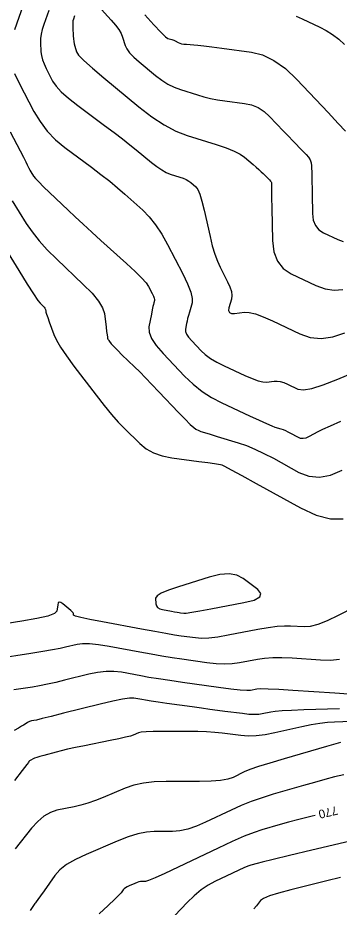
# Model space of a CAD drawing. Extents: x 2082232 to 2083549, y 592624 to 593832.
# Drawn here: x 2082963.1 to 2082989.2, y 593362.1 to 593434.1 of the extents above; entities that cross this region are included whole.
import ezdxf

# ---------------------------------------------------------------- set-up
doc = ezdxf.new("R2010")
doc.units = 0
doc.layers.add('DT_X_Contour_Major', color=7, linetype='Continuous')
doc.layers.add('DT_X_Contour_Minor', color=7, linetype='Continuous')

msp = doc.modelspace()

# ---------------------------------------------------------------- linework, layer by layer
at = {"layer": 'DT_X_Contour_Major'}
for points in [[(2082973.413, 593434.339), (2082974.164, 593433.526), (2082974.725, 593432.939), (2082975.097, 593432.577), (2082975.279, 593432.442), (2082975.512, 593432.382), (2082975.6, 593432.356), (2082975.691, 593432.322), (2082975.783, 593432.282), (2082975.878, 593432.234), (2082976.134, 593432.096), (2082976.247, 593432.048), (2082976.393, 593432.01), (2082976.573, 593431.979), (2082976.787, 593431.958), (2082977.401, 593431.912), (2082977.715, 593431.882), (2082978.196, 593431.828), (2082978.845, 593431.748), (2082979.661, 593431.644), (2082982.061, 593431.333), (2082982.967, 593431.105), (2082983.883, 593430.657), (2082984.811, 593429.987), (2082985.749, 593429.097), (2082988.267, 593426.428), (2082989.093, 593425.551), (2082989.684, 593424.925)], [(2082962.514, 593424.881), (2082963.321, 593423.335), (2082963.587, 593422.823), (2082963.782, 593422.445), (2082963.905, 593422.203), (2082963.955, 593422.097), (2082963.994, 593421.992), (2082964.017, 593421.941), (2082964.058, 593421.865), (2082964.117, 593421.765), (2082964.193, 593421.64), (2082964.419, 593421.276), (2082964.563, 593421.09), (2082964.826, 593420.805), (2082965.208, 593420.422), (2082965.708, 593419.941), (2082967.201, 593418.526), (2082967.788, 593417.973), (2082968.429, 593417.379), (2082969.123, 593416.741), (2082969.872, 593416.061), (2082971.941, 593414.191), (2082972.634, 593413.55), (2082973.161, 593413.029), (2082973.523, 593412.63), (2082973.718, 593412.351), (2082974.02, 593411.768), (2082974.116, 593411.568), (2082974.179, 593411.405), (2082974.209, 593411.279), (2082974.206, 593411.191), (2082974.152, 593411.003), (2082974.125, 593410.893), (2082974.083, 593410.705), (2082974.027, 593410.437), (2082973.957, 593410.09), (2082973.75, 593409.059), (2082973.764, 593408.635), (2082973.961, 593408.135), (2082974.341, 593407.56), (2082974.904, 593406.909), (2082976.65, 593405.073), (2082977.329, 593404.421), (2082978.056, 593403.843), (2082978.831, 593403.337), (2082979.655, 593402.905), (2082981.915, 593401.851), (2082982.679, 593401.498), (2082983.275, 593401.231), (2082983.704, 593401.049), (2082983.964, 593400.952), (2082984.437, 593400.809), (2082984.618, 593400.747), (2082984.809, 593400.669), (2082985.01, 593400.575), (2082985.219, 593400.465), (2082985.791, 593400.149), (2082986.012, 593400.063), (2082986.247, 593400.043), (2082986.494, 593400.089), (2082986.756, 593400.2), (2082987.47, 593400.584), (2082987.852, 593400.773), (2082988.464, 593401.052), (2082989.305, 593401.422)], [(2082989.92, 593379.319), (2082988.805, 593379.393), (2082985.421, 593379.619), (2082984.286, 593379.689), (2082983.42, 593379.728), (2082982.824, 593379.737), (2082982.497, 593379.715), (2082981.984, 593379.618), (2082981.678, 593379.605), (2082981.145, 593379.639), (2082980.387, 593379.721), (2082979.401, 593379.851), (2082976.471, 593380.26), (2082975.436, 593380.408), (2082974.529, 593380.545), (2082973.75, 593380.672), (2082973.098, 593380.787), (2082971.531, 593381.081), (2082970.924, 593381.154), (2082970.28, 593381.153), (2082969.6, 593381.078), (2082968.882, 593380.928), (2082966.918, 593380.432), (2082966.203, 593380.258), (2082965.532, 593380.109), (2082964.903, 593379.984), (2082964.318, 593379.884), (2082962.816, 593379.649)], [(2082987.223, 593369.482), (2082986.976, 593369.423), (2082985.91, 593369.16), (2082985.048, 593368.938), (2082984.39, 593368.756), (2082982.908, 593368.326), (2082982.27, 593368.112), (2082981.467, 593367.794), (2082980.499, 593367.37), (2082979.367, 593366.842), (2082976.127, 593365.294), (2082975.05, 593364.785), (2082974.251, 593364.422), (2082973.729, 593364.205), (2082973.483, 593364.132), (2082973.199, 593364.132), (2082973.083, 593364.122), (2082972.948, 593364.094), (2082972.796, 593364.046), (2082972.625, 593363.98), (2082972.146, 593363.778), (2082971.981, 593363.7), (2082971.845, 593363.62), (2082971.739, 593363.536), (2082971.662, 593363.449), (2082971.497, 593363.213), (2082971.341, 593363.041), (2082970.995, 593362.701), (2082970.459, 593362.193), (2082969.735, 593361.519)]]:
    msp.add_lwpolyline(points, dxfattribs=at)
at = {"layer": 'DT_X_Contour_Minor'}
for points in [[(2082962.788, 593442.169), (2082963.55, 593439.007), (2082963.766, 593437.875), (2082963.843, 593436.853), (2082963.78, 593435.939), (2082963.578, 593435.133), (2082962.854, 593433.131)], [(2082969.635, 593435.077), (2082970.688, 593433.924), (2082971.043, 593433.514), (2082971.318, 593433.148), (2082971.513, 593432.826), (2082971.628, 593432.548), (2082971.828, 593431.865), (2082971.956, 593431.59), (2082972.189, 593431.276), (2082972.527, 593430.922), (2082972.971, 593430.53), (2082974.296, 593429.431), (2082974.795, 593429.051), (2082975.298, 593428.733), (2082975.805, 593428.478), (2082976.317, 593428.286), (2082977.686, 593427.858), (2082978.21, 593427.708), (2082978.754, 593427.579), (2082979.319, 593427.471), (2082979.905, 593427.383), (2082981.494, 593427.177), (2082982.068, 593427.053), (2082982.6, 593426.836), (2082983.088, 593426.526), (2082983.534, 593426.123), (2082984.664, 593424.925), (2082985.061, 593424.505), (2082985.405, 593424.145), (2082985.696, 593423.845), (2082985.933, 593423.604), (2082986.496, 593423.04), (2082986.682, 593422.824), (2082986.816, 593422.597), (2082986.898, 593422.36), (2082986.929, 593422.113), (2082986.943, 593421.439), (2082986.949, 593421.146), (2082986.957, 593420.773), (2082986.965, 593420.319), (2082986.975, 593419.784), (2082987.002, 593418.251), (2082987.066, 593417.722), (2082987.235, 593417.286), (2082987.511, 593416.941), (2082987.894, 593416.689), (2082989.055, 593416.139), (2082989.488, 593415.981)], [(2082965.659, 593434.702), (2082965.246, 593433.558), (2082965.112, 593433.146), (2082965.021, 593432.768), (2082964.972, 593432.426), (2082964.966, 593432.117), (2082965.007, 593431.341), (2082965.045, 593431.039), (2082965.129, 593430.714), (2082965.257, 593430.367), (2082965.431, 593429.998), (2082965.955, 593428.983), (2082966.229, 593428.574), (2082966.658, 593428.109), (2082967.244, 593427.587), (2082967.984, 593427.008), (2082970.166, 593425.39), (2082970.94, 593424.812), (2082971.624, 593424.289), (2082972.219, 593423.823), (2082972.724, 593423.414), (2082973.951, 593422.396), (2082974.39, 593422.051), (2082974.789, 593421.778), (2082975.146, 593421.577), (2082975.463, 593421.448), (2082976.252, 593421.202), (2082976.529, 593421.104), (2082976.771, 593420.998), (2082976.977, 593420.881), (2082977.148, 593420.755), (2082977.553, 593420.406), (2082977.709, 593420.191), (2082977.872, 593419.808), (2082978.042, 593419.256), (2082978.22, 593418.535), (2082978.703, 593416.389), (2082978.89, 593415.63), (2082979.088, 593414.962), (2082979.298, 593414.385), (2082979.52, 593413.899), (2082980.127, 593412.725), (2082980.317, 593412.307), (2082980.431, 593411.933), (2082980.47, 593411.603), (2082980.432, 593411.318), (2082980.232, 593410.616), (2082980.205, 593410.39), (2082980.272, 593410.239), (2082980.434, 593410.163), (2082980.692, 593410.161), (2082981.505, 593410.257), (2082981.875, 593410.239), (2082982.375, 593410.115), (2082983.005, 593409.885), (2082983.765, 593409.547), (2082985.966, 593408.505), (2082986.813, 593408.217), (2082987.704, 593408.133), (2082988.639, 593408.253), (2082989.618, 593408.577)], [(2082967.74, 593434.27), (2082967.637, 593433.984), (2082967.605, 593433.86), (2082967.585, 593433.703), (2082967.579, 593433.512), (2082967.585, 593433.287), (2082967.619, 593432.644), (2082967.637, 593432.411), (2082967.664, 593432.195), (2082967.7, 593431.996), (2082967.746, 593431.814), (2082967.882, 593431.352), (2082968.059, 593431.089), (2082968.49, 593430.65), (2082969.175, 593430.033), (2082970.113, 593429.239), (2082972.951, 593426.886), (2082973.993, 593426.079), (2082974.989, 593425.424), (2082975.94, 593424.92), (2082976.846, 593424.569), (2082979.199, 593423.833), (2082980.005, 593423.563), (2082980.655, 593423.305), (2082981.151, 593423.06), (2082981.493, 593422.827), (2082982.198, 593422.221), (2082982.446, 593422.005), (2082982.665, 593421.809), (2082982.853, 593421.635), (2082983.01, 593421.482), (2082983.389, 593421.103), (2082983.513, 593420.976), (2082983.602, 593420.877), (2082983.656, 593420.808), (2082983.674, 593420.769), (2082983.675, 593420.702), (2082983.678, 593420.557), (2082983.685, 593420.172), (2082983.696, 593419.547), (2082983.712, 593418.681), (2082983.759, 593416.053), (2082983.868, 593415.146), (2082984.159, 593414.398), (2082984.632, 593413.807), (2082985.287, 593413.375), (2082987.278, 593412.432), (2082988.02, 593412.161), (2082988.751, 593412.053), (2082989.473, 593412.108)], [(2082985.67, 593434.238), (2082986.173, 593434.018), (2082987.598, 593433.353), (2082988.124, 593433.078), (2082988.635, 593432.752), (2082989.13, 593432.373), (2082989.609, 593431.942)], [(2082962.868, 593429.592), (2082963.258, 593428.818), (2082964.443, 593426.521), (2082964.933, 593425.693), (2082965.513, 593424.93), (2082966.184, 593424.233), (2082966.945, 593423.602), (2082969.097, 593422.007), (2082969.871, 593421.422), (2082970.579, 593420.864), (2082971.223, 593420.331), (2082971.8, 593419.825), (2082973.254, 593418.511), (2082973.788, 593417.969), (2082974.301, 593417.327), (2082974.794, 593416.585), (2082975.265, 593415.744), (2082976.493, 593413.369), (2082976.886, 593412.554), (2082977.143, 593411.89), (2082977.265, 593411.377), (2082977.251, 593411.015), (2082977.033, 593410.251), (2082976.957, 593409.979), (2082976.893, 593409.736), (2082976.841, 593409.522), (2082976.801, 593409.337), (2082976.709, 593408.882), (2082976.715, 593408.694), (2082976.802, 593408.474), (2082976.97, 593408.22), (2082977.219, 593407.932), (2082977.99, 593407.121), (2082978.323, 593406.818), (2082978.742, 593406.517), (2082979.247, 593406.218), (2082979.84, 593405.92), (2082981.534, 593405.13), (2082982.119, 593404.874), (2082982.604, 593404.699), (2082982.988, 593404.605), (2082983.271, 593404.591), (2082983.891, 593404.664), (2082984.134, 593404.67), (2082984.398, 593404.631), (2082984.683, 593404.547), (2082984.988, 593404.42), (2082985.83, 593404.021), (2082986.268, 593403.96), (2082986.951, 593404.073), (2082987.879, 593404.362), (2082989.052, 593404.827), (2082992.506, 593406.299)], [(2082962.682, 593419.28), (2082963.818, 593417.452), (2082964.291, 593416.756), (2082964.86, 593416.04), (2082965.525, 593415.304), (2082966.285, 593414.549), (2082968.438, 593412.507), (2082969.151, 593411.786), (2082969.674, 593411.152), (2082970.008, 593410.607), (2082970.153, 593410.15), (2082970.286, 593409.05), (2082970.33, 593408.685), (2082970.366, 593408.416), (2082970.391, 593408.242), (2082970.407, 593408.164), (2082970.436, 593408.084), (2082970.452, 593408.049), (2082970.478, 593408.004), (2082970.515, 593407.95), (2082970.562, 593407.885), (2082970.702, 593407.7), (2082970.796, 593407.593), (2082970.973, 593407.41), (2082971.232, 593407.15), (2082971.574, 593406.814), (2082972.597, 593405.818), (2082973.008, 593405.412), (2082973.472, 593404.943), (2082973.989, 593404.41), (2082974.56, 593403.813), (2082976.154, 593402.136), (2082976.689, 593401.581), (2082977.099, 593401.171), (2082977.384, 593400.907), (2082977.543, 593400.789), (2082977.801, 593400.668), (2082977.966, 593400.604), (2082978.268, 593400.503), (2082978.706, 593400.364), (2082979.28, 593400.188), (2082980.993, 593399.667), (2082981.653, 593399.443), (2082982.346, 593399.16), (2082983.073, 593398.818), (2082983.835, 593398.418), (2082985.91, 593397.273), (2082986.712, 593396.962), (2082987.563, 593396.89), (2082988.462, 593397.055), (2082989.41, 593397.458)], [(2082961.172, 593416.921), (2082963.216, 593413.628), (2082963.899, 593412.536), (2082964.413, 593411.732), (2082964.758, 593411.214), (2082964.935, 593410.983), (2082965.182, 593410.749), (2082965.264, 593410.666), (2082965.324, 593410.593), (2082965.362, 593410.531), (2082965.379, 593410.478), (2082965.394, 593410.352), (2082965.416, 593410.262), (2082965.472, 593410.088), (2082965.561, 593409.828), (2082965.684, 593409.484), (2082966.055, 593408.452), (2082966.261, 593408.003), (2082966.601, 593407.427), (2082967.075, 593406.725), (2082967.682, 593405.897), (2082969.479, 593403.522), (2082970.128, 593402.686), (2082970.725, 593401.958), (2082971.271, 593401.338), (2082971.766, 593400.826), (2082973.018, 593399.606), (2082973.532, 593399.192), (2082974.134, 593398.864), (2082974.825, 593398.623), (2082975.604, 593398.469), (2082977.799, 593398.172), (2082978.526, 593398.073), (2082979.058, 593397.998), (2082979.397, 593397.947), (2082979.542, 593397.92), (2082979.67, 593397.882), (2082979.88, 593397.776), (2082980.413, 593397.489), (2082981.269, 593397.021), (2082982.45, 593396.371), (2082986.028, 593394.397), (2082987.306, 593393.804), (2082988.457, 593393.509), (2082989.479, 593393.51)], [(2082981.388, 593388.687), (2082980.885, 593388.947), (2082980.258, 593389.05), (2082979.51, 593388.997), (2082978.638, 593388.787), (2082976.152, 593388.019), (2082975.337, 593387.745), (2082974.757, 593387.499), (2082974.411, 593387.28), (2082974.301, 593387.089), (2082974.318, 593386.618), (2082974.357, 593386.457), (2082974.462, 593386.327), (2082974.631, 593386.23), (2082974.866, 593386.164), (2082975.58, 593386.03), (2082975.826, 593385.984), (2082976.03, 593385.948), (2082976.192, 593385.921), (2082976.311, 593385.902), (2082976.573, 593385.866), (2082976.784, 593385.878), (2082977.222, 593385.941), (2082977.885, 593386.055), (2082978.775, 593386.22), (2082981.449, 593386.729), (2082982.271, 593386.938), (2082982.731, 593387.184), (2082982.831, 593387.467), (2082982.569, 593387.786), (2082981.388, 593388.687)], [(2082991.675, 593387.016), (2082989.089, 593385.691), (2082988.189, 593385.26), (2082987.426, 593384.96), (2082986.803, 593384.791), (2082986.318, 593384.753), (2082985.21, 593384.827), (2082984.733, 593384.83), (2082984.136, 593384.783), (2082983.418, 593384.686), (2082982.579, 593384.54), (2082980.179, 593384.083), (2082979.338, 593383.941), (2082978.613, 593383.856), (2082978.006, 593383.83), (2082977.516, 593383.861), (2082976.365, 593384.022), (2082975.84, 593384.102), (2082975.129, 593384.222), (2082974.231, 593384.383), (2082973.147, 593384.583), (2082970.008, 593385.171), (2082968.978, 593385.369), (2082968.241, 593385.525), (2082967.799, 593385.638), (2082967.65, 593385.707), (2082967.645, 593385.835), (2082967.62, 593385.896), (2082967.55, 593385.983), (2082967.434, 593386.096), (2082967.271, 593386.235), (2082966.778, 593386.64), (2082966.613, 593386.749), (2082966.49, 593386.771), (2082966.407, 593386.708), (2082966.364, 593386.557), (2082966.306, 593386.042), (2082966.111, 593385.845), (2082965.57, 593385.642), (2082964.683, 593385.432), (2082963.449, 593385.216), (2082959.698, 593384.629)], [(2082989.188, 593382.108), (2082988.464, 593382.049), (2082987.648, 593382.067), (2082985.352, 593382.22), (2082984.531, 593382.258), (2082983.788, 593382.255), (2082983.123, 593382.211), (2082982.538, 593382.128), (2082981.081, 593381.85), (2082980.508, 593381.773), (2082979.879, 593381.748), (2082979.196, 593381.776), (2082978.458, 593381.856), (2082976.418, 593382.141), (2082975.632, 593382.256), (2082974.803, 593382.389), (2082973.931, 593382.538), (2082973.017, 593382.705), (2082970.524, 593383.172), (2082969.661, 593383.314), (2082968.945, 593383.39), (2082968.374, 593383.4), (2082967.949, 593383.344), (2082967.01, 593383.106), (2082966.57, 593383.008), (2082965.955, 593382.89), (2082965.165, 593382.754), (2082964.2, 593382.599), (2082961.392, 593382.16)], [(2082989.191, 593378.114), (2082986.298, 593378.033), (2082985.317, 593377.999), (2082984.543, 593377.958), (2082983.977, 593377.911), (2082983.618, 593377.857), (2082982.938, 593377.704), (2082982.647, 593377.663), (2082982.284, 593377.654), (2082981.849, 593377.676), (2082981.342, 593377.731), (2082979.894, 593377.919), (2082979.323, 593377.995), (2082978.694, 593378.079), (2082978.008, 593378.173), (2082977.264, 593378.276), (2082975.205, 593378.564), (2082974.499, 593378.664), (2082973.926, 593378.748), (2082973.486, 593378.817), (2082973.179, 593378.87), (2082972.537, 593378.99), (2082972.187, 593378.994), (2082971.616, 593378.916), (2082970.826, 593378.755), (2082969.815, 593378.513), (2082966.826, 593377.758), (2082965.836, 593377.508), (2082965.108, 593377.327), (2082964.641, 593377.214), (2082964.436, 593377.168), (2082964.239, 593377.137), (2082964.161, 593377.119), (2082964.075, 593377.086), (2082963.982, 593377.04), (2082963.881, 593376.979), (2082963.601, 593376.8), (2082963.447, 593376.708), (2082963.196, 593376.567), (2082962.847, 593376.378)], [(2082990.142, 593377.093), (2082988.779, 593377.054), (2082988.23, 593377.019), (2082987.605, 593376.941), (2082986.905, 593376.821), (2082986.128, 593376.659), (2082983.955, 593376.172), (2082983.171, 593376.021), (2082982.449, 593375.934), (2082981.789, 593375.912), (2082981.191, 593375.954), (2082979.678, 593376.151), (2082979.082, 593376.215), (2082978.428, 593376.261), (2082977.715, 593376.288), (2082976.944, 593376.297), (2082974.811, 593376.296), (2082974.092, 593376.288), (2082973.534, 593376.263), (2082973.137, 593376.222), (2082972.902, 593376.165), (2082972.489, 593375.99), (2082972.255, 593375.914), (2082971.865, 593375.815), (2082971.318, 593375.693), (2082970.614, 593375.55), (2082968.528, 593375.136), (2082967.797, 593374.987), (2082967.171, 593374.852), (2082966.649, 593374.73), (2082966.23, 593374.62), (2082965.254, 593374.346), (2082964.925, 593374.251), (2082964.67, 593374.173), (2082964.489, 593374.112), (2082964.382, 593374.066), (2082964.197, 593373.968), (2082964.135, 593373.933), (2082964.087, 593373.9), (2082964.054, 593373.871), (2082964.036, 593373.844), (2082964.006, 593373.777), (2082963.871, 593373.599), (2082963.491, 593373.115), (2082962.863, 593372.325)], [(2082989.27, 593375.397), (2082988.14, 593375.069), (2082984.723, 593374.077), (2082983.559, 593373.731), (2082982.63, 593373.437), (2082981.936, 593373.196), (2082981.477, 593373.006), (2082980.566, 593372.571), (2082980.141, 593372.428), (2082979.548, 593372.326), (2082978.787, 593372.264), (2082977.859, 593372.243), (2082975.16, 593372.242), (2082974.192, 593372.207), (2082973.313, 593372.102), (2082972.521, 593371.928), (2082971.818, 593371.685), (2082970.061, 593370.944), (2082969.419, 593370.687), (2082968.81, 593370.475), (2082968.235, 593370.305), (2082967.693, 593370.18), (2082966.292, 593369.902), (2082965.771, 593369.733), (2082965.256, 593369.435), (2082964.749, 593369.006), (2082964.25, 593368.448), (2082962.926, 593366.788)], [(2082989.546, 593372.787), (2082988.799, 593372.604), (2082988.004, 593372.398), (2082987.159, 593372.167), (2082986.265, 593371.913), (2082983.816, 593371.202), (2082982.915, 593370.922), (2082982.049, 593370.616), (2082981.218, 593370.283), (2082980.422, 593369.924), (2082978.346, 593368.932), (2082977.596, 593368.607), (2082976.899, 593368.374), (2082976.258, 593368.234), (2082975.671, 593368.188), (2082974.179, 593368.187), (2082973.572, 593368.137), (2082972.869, 593367.988), (2082972.071, 593367.739), (2082971.177, 593367.392), (2082968.666, 593366.333), (2082967.802, 593365.927), (2082967.091, 593365.505), (2082966.535, 593365.066), (2082966.133, 593364.61), (2082965.268, 593363.373), (2082964.981, 593362.964), (2082964.77, 593362.667), (2082964.635, 593362.48), (2082964.575, 593362.405), (2082964.517, 593362.351), (2082964.408, 593362.197), (2082964.125, 593361.774)], [(2082992.342, 593367.937), (2082986.948, 593366.666), (2082985.153, 593366.241), (2082983.816, 593365.922), (2082982.937, 593365.709), (2082982.515, 593365.6), (2082982.001, 593365.451), (2082981.764, 593365.369), (2082981.441, 593365.237), (2082981.031, 593365.055), (2082980.533, 593364.821), (2082979.091, 593364.132), (2082978.546, 593363.831), (2082977.993, 593363.447), (2082977.432, 593362.978), (2082976.864, 593362.426), (2082975.338, 593360.841)], [(2082989.285, 593364.449), (2082988.176, 593364.178), (2082985.239, 593363.454), (2082984.26, 593363.197), (2082983.526, 593362.968), (2082983.037, 593362.767), (2082982.793, 593362.594), (2082982.47, 593362.17), (2082982.249, 593361.91)]]:
    msp.add_lwpolyline(points, dxfattribs=at)

# ---------------------------------------------------------------- texts
at = {"layer": 'DT_X_Contour_Major'}
msp.add_text('770', height=0.7, rotation=193.34406, dxfattribs=at).set_placement((2082988.957, 593370.254))

doc.saveas('drawing.dxf')
